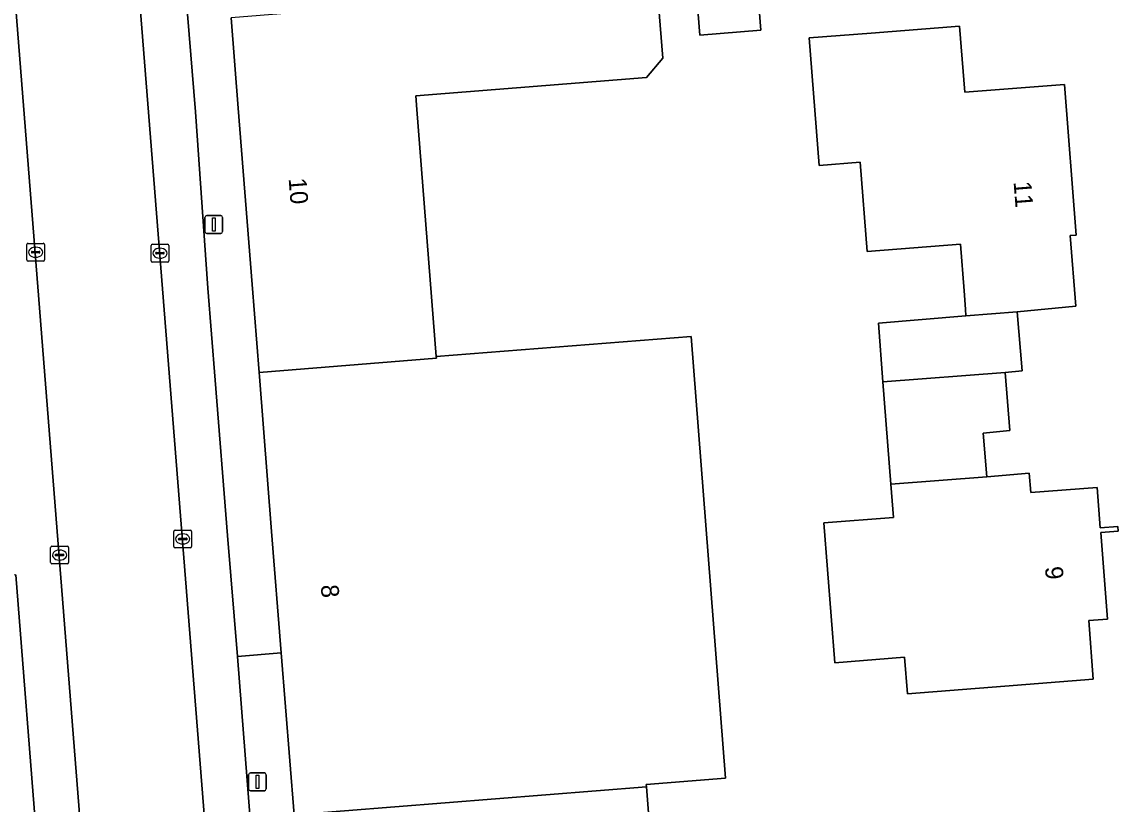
# Model space of a CAD drawing. Extents: x 157793 to 159380, y 380877 to 382313.
# Drawn here: x 158144.9 to 158206.6, y 381166.7 to 381210.7 of the extents above; entities that cross this region are included whole.
import ezdxf

# ---------------------------------------------------------------- set-up
doc = ezdxf.new("R2010")
doc.units = 0
for name, color, linetype in [('IMGEO_Erf', 7, 'Continuous'), ('IMGEO_Kolk', 7, 'Continuous'), ('IMGEO_Lichtmast', 7, 'Continuous'), ('IMGEO_Pand', 7, 'Continuous'), ('IMGEO_Pand_nummerreeks', 7, 'Continuous'), ('IMGEO_Parkeervlak_open', 7, 'Continuous'), ('IMGEO_Rijbaan_lokaal_gesloten', 7, 'Continuous'), ('IMGEO_Voetpad_open', 7, 'Continuous')]:
    doc.layers.add(name, color=color, linetype=linetype)

msp = doc.modelspace()

# ---------------------------------------------------------------- linework, layer by layer
at = {"layer": 'IMGEO_Erf'}
for points in [[(158186.249, 381213.365), (158186.492, 381210.258), (158183.047, 381209.988), (158182.805, 381213.077)], [(158180.637, 381212.898), (158180.967, 381208.681), (158180.048, 381207.604), (158167.059, 381206.571), (158167.121, 381205.79), (158168.208, 381191.894), (158182.56, 381193.017), (158184.504, 381168.158), (158180.033, 381167.808), (158180.044, 381167.665), (158180.575, 381160.884)]]:
    msp.add_lwpolyline(points, dxfattribs=at)
msp.add_lwpolyline([(158190.045, 381182.532), (158193.963, 381182.838), (158193.815, 381184.697), (158193.366, 381190.47), (158193.109, 381193.772), (158198.043, 381194.175), (158198.013, 381194.56), (158197.932, 381195.596), (158197.727, 381198.213), (158192.48, 381197.802), (158192.087, 381202.826), (158189.772, 381202.645), (158189.21, 381209.825), (158192.702, 381210.098), (158197.686, 381210.488), (158197.977, 381206.768), (158203.583, 381207.207), (158204.247, 381198.723), (158203.909, 381198.697), (158204.22, 381194.73), (158200.926, 381194.41), (158201.204, 381191.092), (158200.248, 381190.999), (158200.509, 381187.73), (158199.009, 381187.585), (158199.216, 381185.113), (158201.606, 381185.316), (158201.691, 381184.232), (158205.43, 381184.524), (158205.608, 381182.24), (158206.588, 381182.317), (158206.608, 381182.068), (158205.63, 381181.991), (158206.012, 381177.108), (158204.953, 381177.026), (158205.211, 381173.721), (158200.227, 381173.331), (158194.741, 381172.902), (158194.58, 381174.962), (158190.662, 381174.656)], close=True, dxfattribs=at)
at = {"layer": 'IMGEO_Kolk'}
for p, q in [((158145.15, 381197.337), (158145.15, 381198.189)), ((158145.225, 381198.263), (158146.077, 381198.263)), ((158145.638, 381198.043), (158145.663, 381198.043)), ((158146.151, 381198.189), (158146.151, 381197.337)), ((158152.149, 381197.281), (158152.149, 381198.133)), ((158152.224, 381198.207), (158153.076, 381198.207)), ((158152.637, 381197.987), (158152.662, 381197.987)), ((158153.15, 381198.133), (158153.15, 381197.281)), ((158145.409, 381197.757), (158145.409, 381197.769)), ((158145.847, 381197.72), (158145.449, 381197.72)), ((158145.452, 381197.806), (158145.85, 381197.806)), ((158145.661, 381197.483), (158145.636, 381197.483)), ((158145.893, 381197.769), (158145.893, 381197.757)), ((158152.408, 381197.701), (158152.408, 381197.713)), ((158152.846, 381197.664), (158152.448, 381197.664)), ((158152.451, 381197.75), (158152.849, 381197.75)), ((158152.66, 381197.427), (158152.635, 381197.427)), ((158152.892, 381197.713), (158152.892, 381197.701)), ((158146.077, 381197.263), (158145.225, 381197.263)), ((158153.076, 381197.207), (158152.224, 381197.207)), ((158153.432, 381181.197), (158153.432, 381182.049)), ((158153.507, 381182.123), (158154.359, 381182.123)), ((158153.92, 381181.903), (158153.945, 381181.903)), ((158154.433, 381182.049), (158154.433, 381181.197)), ((158153.691, 381181.617), (158153.691, 381181.629)), ((158154.129, 381181.58), (158153.731, 381181.58)), ((158153.734, 381181.666), (158154.132, 381181.666)), ((158153.943, 381181.343), (158153.918, 381181.343)), ((158154.175, 381181.629), (158154.175, 381181.617)), ((158146.495, 381180.289), (158146.495, 381181.141)), ((158146.57, 381181.215), (158147.422, 381181.215)), ((158146.754, 381180.709), (158146.754, 381180.721)), ((158147.192, 381180.672), (158146.794, 381180.672)), ((158146.797, 381180.758), (158147.195, 381180.758)), ((158146.983, 381180.995), (158147.008, 381180.995)), ((158147.238, 381180.721), (158147.238, 381180.709)), ((158147.496, 381181.141), (158147.496, 381180.289)), ((158154.359, 381181.123), (158153.507, 381181.123)), ((158147.422, 381180.215), (158146.57, 381180.215)), ((158147.006, 381180.435), (158146.981, 381180.435))]:
    msp.add_line(p, q, dxfattribs=at)
for points in [[(158145.15, 381197.337), (158145.15, 381198.189)], [(158145.225, 381198.263), (158146.077, 381198.263)], [(158146.151, 381198.189), (158146.151, 381197.337)], [(158152.149, 381197.281), (158152.149, 381198.133)], [(158152.224, 381198.207), (158153.076, 381198.207)], [(158153.15, 381198.133), (158153.15, 381197.281)], [(158146.077, 381197.263), (158145.225, 381197.263)], [(158153.076, 381197.207), (158152.224, 381197.207)], [(158153.432, 381181.197), (158153.432, 381182.049)], [(158153.507, 381182.123), (158154.359, 381182.123)], [(158154.433, 381182.049), (158154.433, 381181.197)], [(158146.495, 381180.289), (158146.495, 381181.141)], [(158146.57, 381181.215), (158147.422, 381181.215)], [(158147.496, 381181.141), (158147.496, 381180.289)], [(158154.359, 381181.123), (158153.507, 381181.123)], [(158147.422, 381180.215), (158146.57, 381180.215)]]:
    msp.add_lwpolyline(points, dxfattribs=at)
for centre, radius, start, end in [((158145.227, 381198.187), 0.0765, 91.55205, 178.44795), ((158145.227, 381198.187), 0.0765, 91.55205, 178.44795), ((158146.075, 381198.187), 0.0765, 1.55205, 88.44795), ((158146.075, 381198.187), 0.0765, 1.55205, 88.44795), ((158152.226, 381198.131), 0.0765, 91.55205, 178.44795), ((158152.226, 381198.131), 0.0765, 91.55205, 178.44795), ((158153.074, 381198.131), 0.0765, 1.55205, 88.44795), ((158153.074, 381198.131), 0.0765, 1.55205, 88.44795), ((158145.227, 381197.339), 0.0765, 181.55205, 268.44795), ((158145.227, 381197.339), 0.0765, 181.55205, 268.44795), ((158145.449, 381197.766), 0.0403, 85.87752, 175.75265), ((158145.446, 381197.756), 0.0366, 178.93798, 274.71019), ((158145.85, 381197.763), 0.043, 264.86636, 352.45326), ((158145.854, 381197.768), 0.0386, 1.73085, 96.63898), ((158146.075, 381197.339), 0.0765, 271.55205, 358.44795), ((158146.075, 381197.339), 0.0765, 271.55205, 358.44795), ((158152.448, 381197.71), 0.0403, 85.87752, 175.75265), ((158152.445, 381197.7), 0.0366, 178.93798, 274.71019), ((158152.849, 381197.707), 0.043, 264.86636, 352.45326), ((158152.853, 381197.712), 0.0386, 1.73085, 96.63898), ((158152.226, 381197.283), 0.0765, 181.55205, 268.44795), ((158152.226, 381197.283), 0.0765, 181.55205, 268.44795), ((158153.074, 381197.283), 0.0765, 271.55205, 358.44795), ((158153.074, 381197.283), 0.0765, 271.55205, 358.44795), ((158153.509, 381182.047), 0.0765, 91.55205, 178.44795), ((158153.509, 381182.047), 0.0765, 91.55205, 178.44795), ((158154.357, 381182.047), 0.0765, 1.55205, 88.44795), ((158154.357, 381182.047), 0.0765, 1.55205, 88.44795), ((158153.731, 381181.626), 0.0403, 85.87752, 175.75265), ((158153.728, 381181.616), 0.0366, 178.93798, 274.71019), ((158154.132, 381181.623), 0.043, 264.86636, 352.45326), ((158154.136, 381181.628), 0.0386, 1.73085, 96.63898), ((158146.572, 381181.139), 0.0765, 91.55205, 178.44795), ((158146.572, 381181.139), 0.0765, 91.55205, 178.44795), ((158146.794, 381180.718), 0.0403, 85.87752, 175.75265), ((158146.791, 381180.708), 0.0366, 178.93798, 274.71019), ((158147.195, 381180.715), 0.043, 264.86636, 352.45326), ((158147.199, 381180.72), 0.0386, 1.73085, 96.63898), ((158147.42, 381181.139), 0.0765, 1.55205, 88.44795), ((158147.42, 381181.139), 0.0765, 1.55205, 88.44795), ((158153.509, 381181.199), 0.0765, 181.55205, 268.44795), ((158153.509, 381181.199), 0.0765, 181.55205, 268.44795), ((158154.357, 381181.199), 0.0765, 271.55205, 358.44795), ((158154.357, 381181.199), 0.0765, 271.55205, 358.44795), ((158146.572, 381180.291), 0.0765, 181.55205, 268.44795), ((158146.572, 381180.291), 0.0765, 181.55205, 268.44795), ((158147.42, 381180.291), 0.0765, 271.55205, 358.44795), ((158147.42, 381180.291), 0.0765, 271.55205, 358.44795)]:
    msp.add_arc(centre, radius, start, end, dxfattribs=at)
for centre, major_axis, ratio, start_param, end_param in [((158145.637, 381197.763), (-0.387, 0.002), 0.722429, 4.712389, 7.853982), ((158145.662, 381197.763), (-0.39, 0.002), 0.717154, 1.570796, 4.712389), ((158152.636, 381197.707), (-0.387, 0.002), 0.722429, 4.712389, 7.853982), ((158152.661, 381197.707), (-0.39, 0.002), 0.717154, 1.570796, 4.712389), ((158153.919, 381181.623), (-0.387, 0.002), 0.722429, 4.712389, 7.853982), ((158153.944, 381181.623), (-0.39, 0.002), 0.717154, 1.570796, 4.712389), ((158146.982, 381180.715), (-0.387, 0.002), 0.722429, 4.712389, 7.853982), ((158147.007, 381180.715), (-0.39, 0.002), 0.717154, 1.570796, 4.712389)]:
    msp.add_ellipse(centre, major_axis=major_axis, ratio=ratio, start_param=start_param, end_param=end_param, dxfattribs=at)
at = {"layer": 'IMGEO_Lichtmast'}
for p, q in [((158155.286, 381199.824), (158156.076, 381199.824)), ((158156.076, 381199.824), (158155.286, 381199.824)), ((158155.186, 381198.924), (158155.186, 381199.724)), ((158155.186, 381199.724), (158155.186, 381198.924)), ((158156.176, 381199.724), (158156.176, 381198.924)), ((158156.176, 381198.924), (158156.176, 381199.724)), ((158156.076, 381198.824), (158155.286, 381198.824)), ((158155.286, 381198.824), (158156.076, 381198.824)), ((158157.64, 381167.547), (158157.64, 381168.347)), ((158157.64, 381168.347), (158157.64, 381167.547)), ((158157.74, 381168.447), (158158.53, 381168.447)), ((158158.53, 381168.447), (158157.74, 381168.447)), ((158158.63, 381168.347), (158158.63, 381167.547)), ((158158.63, 381167.547), (158158.63, 381168.347)), ((158158.53, 381167.447), (158157.74, 381167.447)), ((158157.74, 381167.447), (158158.53, 381167.447))]:
    msp.add_line(p, q, dxfattribs=at)
for points in [[(158155.606, 381199.699), (158155.756, 381199.699), (158155.756, 381198.949), (158155.606, 381198.949), (158155.606, 381199.699)], [(158158.06, 381168.322), (158158.21, 381168.322), (158158.21, 381167.572), (158158.06, 381167.572), (158158.06, 381168.322)]]:
    msp.add_lwpolyline(points, dxfattribs=at)
for centre, start, end in [((158155.286, 381199.724), 90, 180), ((158155.286, 381199.724), 90, 180), ((158156.076, 381199.724), 0, 90), ((158156.076, 381199.724), 360, 90), ((158155.286, 381198.924), 180, 270), ((158155.286, 381198.924), 180, 270), ((158156.076, 381198.924), 270, 0), ((158156.076, 381198.924), 270, 0), ((158157.74, 381168.347), 90, 180), ((158157.74, 381168.347), 90, 180), ((158158.53, 381168.347), 0, 90), ((158158.53, 381168.347), 360, 90), ((158157.74, 381167.547), 180, 270), ((158157.74, 381167.547), 180, 270), ((158158.53, 381167.547), 270, 0), ((158158.53, 381167.547), 270, 0)]:
    msp.add_arc(centre, 0.1, start, end, dxfattribs=at)
at = {"layer": 'IMGEO_Pand'}
for points in [[(158186.249, 381213.365), (158182.805, 381213.077), (158183.047, 381209.988), (158186.492, 381210.258)], [(158168.208, 381191.894), (158167.121, 381205.79), (158167.059, 381206.571), (158180.048, 381207.604), (158180.967, 381208.681), (158180.637, 381212.898), (158166.64, 381211.724), (158161.565, 381211.348), (158156.652, 381210.965), (158157.055, 381205.871), (158157.839, 381195.954), (158158.231, 381190.999), (158168.216, 381191.793)], [(158197.932, 381195.596), (158198.013, 381194.56), (158198.043, 381194.175), (158200.926, 381194.41), (158204.22, 381194.73), (158203.909, 381198.697), (158204.247, 381198.723), (158203.583, 381207.207), (158197.977, 381206.768), (158197.686, 381210.488), (158192.702, 381210.098), (158189.21, 381209.825), (158189.772, 381202.645), (158192.087, 381202.826), (158192.48, 381197.802), (158197.727, 381198.213)], [(158200.926, 381194.41), (158198.043, 381194.175), (158193.109, 381193.772), (158193.366, 381190.47), (158200.248, 381190.999), (158201.204, 381191.092)], [(158180.044, 381167.665), (158180.033, 381167.808), (158184.504, 381168.158), (158182.56, 381193.017), (158168.208, 381191.894), (158168.216, 381191.793), (158158.231, 381190.999), (158158.25, 381190.763), (158158.939, 381182.043), (158159.479, 381175.21), (158160.2, 381166.094)], [(158193.366, 381190.47), (158193.815, 381184.697), (158199.216, 381185.113), (158199.009, 381187.585), (158200.509, 381187.73), (158200.248, 381190.999)], [(158199.216, 381185.113), (158193.815, 381184.697), (158193.963, 381182.838), (158190.045, 381182.532), (158190.662, 381174.656), (158194.58, 381174.962), (158194.741, 381172.902), (158200.227, 381173.331), (158205.211, 381173.721), (158204.953, 381177.026), (158206.012, 381177.108), (158205.63, 381181.991), (158206.608, 381182.068), (158206.588, 381182.317), (158205.608, 381182.24), (158205.43, 381184.524), (158201.691, 381184.232), (158201.606, 381185.316)], [(158180.044, 381167.665), (158160.2, 381166.094), (158160.811, 381158.366), (158161.378, 381151.204), (158162.013, 381143.173), (158176.899, 381144.348), (158181.95, 381144.816), (158181.629, 381148.926), (158182.9, 381150.413), (158182.816, 381151.489), (158181.451, 381151.383), (158181.261, 381153.817), (158182.509, 381154.98), (158182.415, 381156.178), (158181.034, 381156.07), (158180.855, 381158.36), (158182.082, 381159.795), (158181.988, 381160.994), (158180.575, 381160.884)]]:
    msp.add_lwpolyline(points, close=True, dxfattribs=at)
at = {"layer": 'IMGEO_Parkeervlak_open'}
for points in [[(158150.099, 381229.806), (158160.265, 381101.527)], [(158158.33, 381158.151), (158157.009, 381175.013), (158156.457, 381181.822), (158155.768, 381190.558), (158155.347, 381195.738), (158154.645, 381205.675), (158152.668, 381229.964)], [(158152.577, 381109.874), (158144.104, 381216.957)], [(158144.53, 381179.608), (158146.968, 381148.6), (158148.941, 381123.639), (158149.426, 381117.309), (158149.748, 381113.496)]]:
    msp.add_lwpolyline(points, dxfattribs=at)
at = {"layer": 'IMGEO_Rijbaan_lokaal_gesloten'}
msp.add_lwpolyline([(158150.099, 381229.806), (158149.14, 381242.015), (158142.335, 381241.215), (158142.257, 381240.094), (158144.014, 381218.239), (158144.068, 381217.534), (158144.104, 381216.957), (158152.577, 381109.874), (158152.586, 381109.766), (158154.041, 381092.18), (158154.127, 381091.136), (158154.165, 381090.674), (158154.179, 381090.5), (158156.578, 381060.941), (158164.18, 381061.511), (158163.518, 381070.346), (158163.463, 381070.73), (158160.906, 381093.85), (158160.761, 381094.91), (158160.265, 381101.527)], close=True, dxfattribs=at)
at = {"layer": 'IMGEO_Voetpad_open'}
for points in [[(158152.668, 381229.964), (158154.645, 381205.675), (158155.347, 381195.738), (158155.768, 381190.558), (158156.457, 381181.822), (158157.009, 381175.013), (158159.479, 381175.21), (158158.939, 381182.043), (158158.25, 381190.763), (158158.231, 381190.999), (158157.839, 381195.954), (158157.055, 381205.871), (158156.652, 381210.965)], [(158146.968, 381148.6), (158144.53, 381179.608), (158142.048, 381179.413), (158143.395, 381163.444), (158144.586, 381149.315), (158146.695, 381122.56), (158147.053, 381118.043), (158147.913, 381107.409), (158149.076, 381091.874), (158154.041, 381092.18), (158152.586, 381109.766), (158152.577, 381109.874)], [(158160.2, 381166.094), (158159.479, 381175.21), (158157.009, 381175.013), (158158.33, 381158.151)]]:
    msp.add_lwpolyline(points, dxfattribs=at)

# ---------------------------------------------------------------- texts
at = {"layer": 'IMGEO_Pand_nummerreeks'}
for s, rotation, p in [('10', 274.52179, (158159.895, 381201.911)), ('11', 274.47459, (158200.722, 381201.726)), ('9', 274.48732, (158202.491, 381180.044)), ('8', 274.52042, (158161.706, 381179.016))]:
    msp.add_text(s, height=1, rotation=rotation, dxfattribs=at).set_placement(p)

doc.saveas('drawing.dxf')
